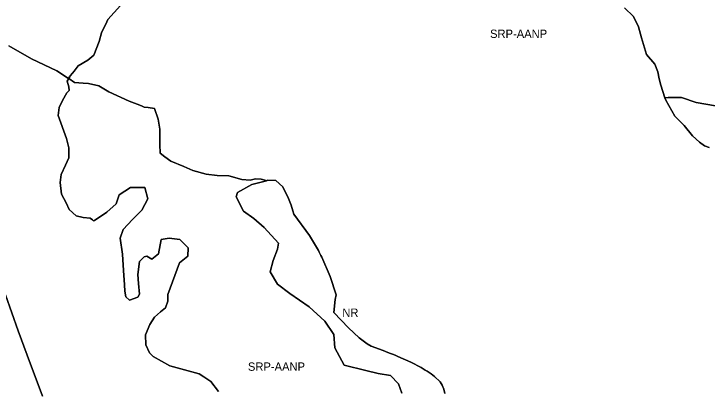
# Model space of a CAD drawing. Extents: x 598968 to 613553, y 4409678 to 4430833.
# Drawn here: x 605061 to 606058, y 4419031 to 4419573 of the extents above; entities that cross this region are included whole.
import ezdxf

# ---------------------------------------------------------------- set-up
doc = ezdxf.new("R2010")
doc.units = 0
for name, color, linetype in [('Nucli Rural', 7, 'Continuous'), ('Sòl Rústic Protegit', 7, 'Continuous'), ('Sòl Rústic Protegit - Alt Nivell de Protecció', 7, 'Continuous')]:
    doc.layers.add(name, color=color, linetype=linetype)

msp = doc.modelspace()

# ---------------------------------------------------------------- linework, layer by layer
at = {"layer": 'Nucli Rural'}
for points in [[(605355.3677, 4419030.5102), (605344.3049, 4419045.0102), (605334.2427, 4419051.5102), (605327.6801, 4419056.0102), (605285.7427, 4419067.5102), (605261.6177, 4419081.0102), (605256.1177, 4419086.0102), (605251.0551, 4419097.5102), (605250.5549, 4419112.0102), (605256.6177, 4419127.0102), (605263.6177, 4419137.5102), (605272.1801, 4419145.0102), (605279.1801, 4419151.0102), (605282.7425, 4419160.5102), (605282.7425, 4419170.0102), (605299.3051, 4419215.5102), (605311.3677, 4419225.0102), (605311.8677, 4419237.0102), (605299.8051, 4419249.0102), (605284.7427, 4419251.0102), (605273.1801, 4419249.0102), (605269.1799, 4419228.5102), (605259.6177, 4419220.5102), (605252.5551, 4419225.0102), (605248.5549, 4419224.0102), (605241.9927, 4419217.5102), (605239.4927, 4419198.5102), (605240.4925, 4419185.5102), (605241.9927, 4419170.5102), (605239.4927, 4419166.0102), (605227.4301, 4419162.0102), (605222.4301, 4419166.5102), (605220.9299, 4419174.5102), (605220.3677, 4419184.0102), (605218.8677, 4419204.5102), (605217.3675, 4419228.0102), (605214.3765, 4419250.9406), (605218.6725, 4419263.1124), (605231.9621, 4419277.8784), (605245.2513, 4419291.1678), (605254.1111, 4419307.4104), (605249.6813, 4419323.6532), (605229.0087, 4419323.6532), (605212.7661, 4419313.317), (605208.3363, 4419300.0274), (605195.0469, 4419288.2146), (605177.3275, 4419276.4018), (605176.0353, 4419275.9048), (605174.4927, 4419277.0102), (605170.9299, 4419279.5102), (605161.1175, 4419280.5102), (605150.8051, 4419283.0102), (605140.9301, 4419292.0102), (605136.6175, 4419301.5102), (605129.9299, 4419314.0102), (605127.8051, 4419331.0102), (605129.4927, 4419342.5102), (605135.5549, 4419355.5102), (605140.3051, 4419366.5102), (605140.3051, 4419375.5102), (605140.3051, 4419380.5102), (605136.8677, 4419394.0102), (605125.1801, 4419427.0102), (605125.6177, 4419431.0102), (605126.4925, 4419438.5102), (605131.2427, 4419448.5102), (605137.7427, 4419459.5102), (605140.7427, 4419463.0102), (605140.3051, 4419468.5102), (605138.1801, 4419476.5102), (605140.216, 4419480.1776), (605140.0282, 4419480.3091), (605141.7895, 4419482.6038), (605141.6411, 4419482.6724), (605141.4461, 4419482.6274), (605141.5011, 4419482.7372), (605139.8554, 4419480.4302), (605123.3839, 4419491.127), (605086.66, 4419508.7301), (605054.05, 4419527.2401)], [(605680.9633, 4419027.6511), (605679.21, 4419033.8401), (605676.89, 4419039.7601), (605674.15, 4419044.6101), (605665.8364, 4419052.3435), (605661.28, 4419055.8001), (605655.1347, 4419059.6295), (605652.5511, 4419061.2396), (605646.556, 4419064.8242), (605632.0483, 4419072.4875), (605613.2402, 4419081.0464), (605609.4665, 4419082.5881), (605605.79, 4419084.0901), (605602.7658, 4419085.2485), (605598.9615, 4419086.7059), (605592.0681, 4419089.3465), (605574.98, 4419095.7101), (605569.28, 4419098.8701), (605557.68, 4419107.7401), (605542.296, 4419122.23), (605521.25, 4419144.1201), (605523.0055, 4419162.6374), (605524.65, 4419169.2401), (605516.13, 4419195.6601), (605504.0681, 4419223.636), (605502.7729, 4419226.1604), (605500.3583, 4419230.8654), (605499.1931, 4419233.1358), (605486.2557, 4419254.6354), (605463.75, 4419285.3801), (605462.29, 4419290.2492), (605459.84, 4419298.4201), (605456.1112, 4419307.7528), (605448.12, 4419324.5001), (605437.69, 4419333.6301), (605426.5991, 4419333.9564), (605424.3088, 4419333.3803), (605403.2483, 4419328.083), (605382.5757, 4419316.2702), (605381.0991, 4419310.3636), (605391.4355, 4419289.6912), (605406.2015, 4419279.355), (605420.9675, 4419266.0656), (605441.6401, 4419243.9164), (605440.1633, 4419235.0568), (605434.2571, 4419218.8142), (605429.8271, 4419202.5714), (605440.1633, 4419184.8522), (605457.8827, 4419171.5628), (605485.9383, 4419152.3668), (605508.0873, 4419131.6944), (605521.3767, 4419112.4984), (605522.8533, 4419093.3026), (605536.1429, 4419068.2004), (605567.1515, 4419060.8172), (605584.8707, 4419056.3874), (605602.5901, 4419053.4342), (605614.4029, 4419041.6214), (605618.8327, 4419028.332)], [(605049.202, 4419169.6187), (605067.6359, 4419117.6672), (605080.4093, 4419082.6213), (605102.382, 4419023.8461)]]:
    msp.add_lwpolyline(points, dxfattribs=at)
at = {"layer": 'Sòl Rústic Protegit'}
for points in [[(605054.05, 4419527.2401), (605086.66, 4419508.7301), (605123.3839, 4419491.127), (605139.8554, 4419480.4302), (605141.5011, 4419482.7372), (605141.4461, 4419482.6274), (605141.6411, 4419482.6724), (605141.7895, 4419482.6038), (605142.4927, 4419484.0102), (605145.8677, 4419488.0102), (605148.1175, 4419491.0102), (605153.7425, 4419498.5102), (605167.6177, 4419506.5102), (605176.2427, 4419514.0102), (605183.8675, 4419533.5102), (605187.3049, 4419546.0102), (605194.8677, 4419561.5102), (605196.6801, 4419565.0102), (605214.7427, 4419585.0102)], [(605939.1175, 4419582.0102), (605951.9301, 4419569.5102), (605958.9301, 4419554.5102), (605963.5549, 4419538.5102), (605970.3677, 4419514.5102), (605982.5551, 4419501.0102), (605986.6799, 4419490.0102), (605988.9927, 4419480.0102), (605991.3051, 4419470.5102), (605997.1177, 4419452.51), (606001.6177, 4419453.0098), (606020.8051, 4419453.0098), (606042.0551, 4419446.0098), (606069.6177, 4419441.0098)], [(605102.382, 4419023.8461), (605080.4093, 4419082.6213), (605067.6359, 4419117.6672), (605049.202, 4419169.6187)]]:
    msp.add_lwpolyline(points, dxfattribs=at)
at = {"layer": 'Sòl Rústic Protegit - Alt Nivell de Protecció'}
for points in [[(605214.7427, 4419585.0102), (605196.6801, 4419565.0102), (605194.8677, 4419561.5102), (605187.3049, 4419546.0102), (605183.8675, 4419533.5102), (605176.2427, 4419514.0102), (605167.6177, 4419506.5102), (605153.7425, 4419498.5102), (605148.1175, 4419491.0102), (605145.8677, 4419488.0102), (605142.4927, 4419484.0102), (605141.7895, 4419482.6038), (605140.0282, 4419480.3091), (605140.216, 4419480.1776), (605148.39, 4419474.4501), (605161.1732, 4419473.6274), (605168.59, 4419473.1501), (605183.57, 4419469.8901), (605198.1331, 4419461.1284), (605227.23, 4419447.7201), (605238.5543, 4419443.2588), (605244.7369, 4419440.8232), (605248.73, 4419439.2501), (605254.1951, 4419438.6294), (605263.72, 4419437.2901), (605268.8884, 4419421.6655), (605271.0935, 4419407.5485), (605271.0742, 4419395.3452), (605271.0963, 4419385.6522), (605271.54, 4419372.7501), (605278.4087, 4419367.9119), (605287.0701, 4419361.631), (605305.6323, 4419353.6314), (605318.6323, 4419348.1318), (605338, 4419342.7501), (605353.7247, 4419341.1269), (605370.1317, 4419340.6324), (605388.82, 4419334.9301), (605401.2, 4419334.2801), (605408.8813, 4419336.133), (605416.8813, 4419335.6332), (605424.0687, 4419333.6332), (605424.3088, 4419333.3803), (605426.5991, 4419333.9564), (605437.69, 4419333.6301), (605448.12, 4419324.5001), (605456.1112, 4419307.7528), (605459.84, 4419298.4201), (605462.29, 4419290.2492), (605463.75, 4419285.3801), (605486.2557, 4419254.6354), (605499.1931, 4419233.1358), (605500.3583, 4419230.8654), (605502.7729, 4419226.1604), (605504.0681, 4419223.636), (605516.13, 4419195.6601), (605524.65, 4419169.2401), (605523.0055, 4419162.6374), (605521.25, 4419144.1201), (605542.296, 4419122.23), (605557.68, 4419107.7401), (605569.28, 4419098.8701), (605574.98, 4419095.7101), (605592.0681, 4419089.3465), (605598.9615, 4419086.7059), (605602.7658, 4419085.2485), (605605.79, 4419084.0901), (605609.4665, 4419082.5881), (605613.2402, 4419081.0464), (605632.0483, 4419072.4875), (605646.556, 4419064.8242), (605652.5511, 4419061.2396), (605655.1347, 4419059.6295), (605661.28, 4419055.8001), (605665.8364, 4419052.3435), (605674.15, 4419044.6101), (605676.89, 4419039.7601), (605679.21, 4419033.8401), (605680.9633, 4419027.6511)], [(606060.6801, 4419381.01), (606053.6801, 4419383.51), (606046.6801, 4419389.01), (606036.7427, 4419398.01), (606024.5551, 4419412.51), (606011.1177, 4419426.01), (605998.3051, 4419449.01), (605997.1177, 4419452.51), (605991.3051, 4419470.5102), (605988.9927, 4419480.0102), (605986.6799, 4419490.0102), (605982.5551, 4419501.0102), (605970.3677, 4419514.5102), (605963.5549, 4419538.5102), (605958.9301, 4419554.5102), (605951.9301, 4419569.5102), (605939.1175, 4419582.0102)], [(605618.8327, 4419028.332), (605614.4029, 4419041.6214), (605602.5901, 4419053.4342), (605584.8707, 4419056.3874), (605567.1515, 4419060.8172), (605536.1429, 4419068.2004), (605522.8533, 4419093.3026), (605521.3767, 4419112.4984), (605508.0873, 4419131.6944), (605485.9383, 4419152.3668), (605457.8827, 4419171.5628), (605440.1633, 4419184.8522), (605429.8271, 4419202.5714), (605434.2571, 4419218.8142), (605440.1633, 4419235.0568), (605441.6401, 4419243.9164), (605420.9675, 4419266.0656), (605406.2015, 4419279.355), (605391.4355, 4419289.6912), (605381.0991, 4419310.3636), (605382.5757, 4419316.2702), (605403.2483, 4419328.083), (605424.3088, 4419333.3803), (605424.0687, 4419333.6332), (605416.8813, 4419335.6332), (605408.8813, 4419336.133), (605401.2, 4419334.2801), (605388.82, 4419334.9301), (605370.1317, 4419340.6324), (605353.7247, 4419341.1269), (605338, 4419342.7501), (605318.6323, 4419348.1318), (605305.6323, 4419353.6314), (605287.0701, 4419361.631), (605278.4087, 4419367.9119), (605271.54, 4419372.7501), (605271.0963, 4419385.6522), (605271.0742, 4419395.3452), (605271.0935, 4419407.5485), (605268.8884, 4419421.6655), (605263.72, 4419437.2901), (605254.1951, 4419438.6294), (605248.73, 4419439.2501), (605244.7369, 4419440.8232), (605238.5543, 4419443.2588), (605227.23, 4419447.7201), (605198.1331, 4419461.1284), (605183.57, 4419469.8901), (605168.59, 4419473.1501), (605161.1732, 4419473.6274), (605148.39, 4419474.4501), (605140.216, 4419480.1776), (605138.1801, 4419476.5102), (605140.3051, 4419468.5102), (605140.7427, 4419463.0102), (605137.7427, 4419459.5102), (605131.2427, 4419448.5102), (605126.4925, 4419438.5102), (605125.6177, 4419431.0102), (605125.1801, 4419427.0102), (605136.8677, 4419394.0102), (605140.3051, 4419380.5102), (605140.3051, 4419375.5102), (605140.3051, 4419366.5102), (605135.5549, 4419355.5102), (605129.4927, 4419342.5102), (605127.8051, 4419331.0102), (605129.9299, 4419314.0102), (605136.6175, 4419301.5102), (605140.9301, 4419292.0102), (605150.8051, 4419283.0102), (605161.1175, 4419280.5102), (605170.9299, 4419279.5102), (605174.4927, 4419277.0102), (605176.0353, 4419275.9048), (605177.3275, 4419276.4018), (605195.0469, 4419288.2146), (605208.3363, 4419300.0274), (605212.7661, 4419313.317), (605229.0087, 4419323.6532), (605249.6813, 4419323.6532), (605254.1111, 4419307.4104), (605245.2513, 4419291.1678), (605231.9621, 4419277.8784), (605218.6725, 4419263.1124), (605214.3765, 4419250.9406), (605217.3675, 4419228.0102), (605218.8677, 4419204.5102), (605220.3677, 4419184.0102), (605220.9299, 4419174.5102), (605222.4301, 4419166.5102), (605227.4301, 4419162.0102), (605239.4927, 4419166.0102), (605241.9927, 4419170.5102), (605240.4925, 4419185.5102), (605239.4927, 4419198.5102), (605241.9927, 4419217.5102), (605248.5549, 4419224.0102), (605252.5551, 4419225.0102), (605259.6177, 4419220.5102), (605269.1799, 4419228.5102), (605273.1801, 4419249.0102), (605284.7427, 4419251.0102), (605299.8051, 4419249.0102), (605311.8677, 4419237.0102), (605311.3677, 4419225.0102), (605299.3051, 4419215.5102), (605282.7425, 4419170.0102), (605282.7425, 4419160.5102), (605279.1801, 4419151.0102), (605272.1801, 4419145.0102), (605263.6177, 4419137.5102), (605256.6177, 4419127.0102), (605250.5549, 4419112.0102), (605251.0551, 4419097.5102), (605256.1177, 4419086.0102), (605261.6177, 4419081.0102), (605285.7427, 4419067.5102), (605327.6801, 4419056.0102), (605334.2427, 4419051.5102), (605344.3049, 4419045.0102), (605355.3677, 4419030.5102)], [(606069.6177, 4419441.0098), (606042.0551, 4419446.0098), (606020.8051, 4419453.0098), (606001.6177, 4419453.0098), (605997.1177, 4419452.51), (605998.3051, 4419449.01), (606011.1177, 4419426.01), (606024.5551, 4419412.51), (606036.7427, 4419398.01), (606046.6801, 4419389.01), (606053.6801, 4419383.51), (606060.6801, 4419381.01)]]:
    msp.add_lwpolyline(points, dxfattribs=at)

# ---------------------------------------------------------------- texts
at = {"layer": 'Nucli Rural'}
msp.add_text('NR', height=12, dxfattribs=at).set_placement((605533.3903, 4419137.8085))
at = {"layer": 'Sòl Rústic Protegit - Alt Nivell de Protecció'}
for p in [(605745.7604, 4419538.5101), (605397.8106, 4419060.3439)]:
    msp.add_text('SRP-AANP', height=12, dxfattribs=at).set_placement(p)

doc.saveas('drawing.dxf')
